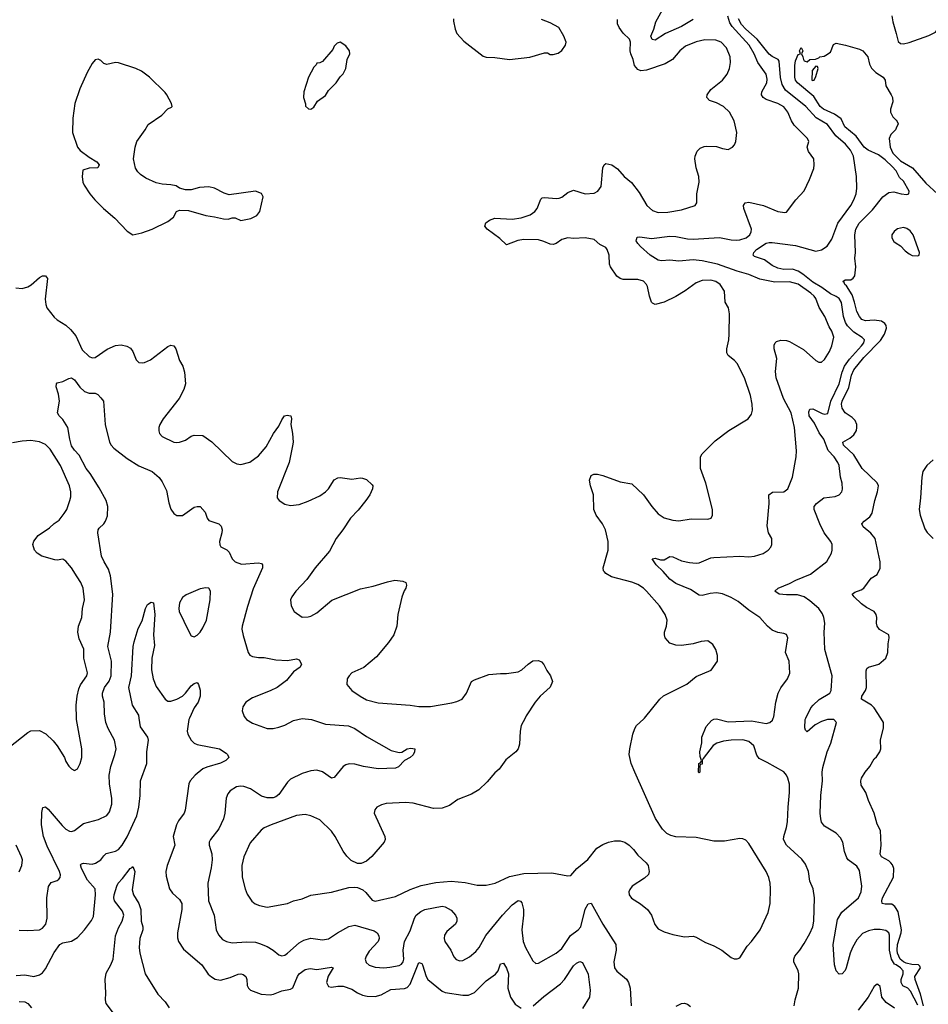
# Model space of a CAD drawing. Header units: inches. Extents: x 1771504 to 1971212, y 471788 to 643615.
# Tile 562 of 587: x 1903994 to 1910221, y 568040 to 574784. Entities that reach past the tile are written whole.
import ezdxf

# ---------------------------------------------------------------- set-up
doc = ezdxf.new("R2010")
doc.units = ezdxf.units.IN
doc.header["$MEASUREMENT"] = 0
for name, color, linetype in [('B9506', 7, 'Continuous'), ('B9507', 7, 'Continuous'), ('B9516', 7, 'Continuous'), ('B9517', 7, 'Continuous')]:
    doc.layers.add(name, color=color, linetype=linetype)

msp = doc.modelspace()

# ---------------------------------------------------------------- linework, layer by layer
at = {"layer": 'B9506', "color": 5}
for points, elevation in [([(1903920.1, 569799.9), (1904050, 569902.4), (1904070, 569912.2), (1904130, 569914.4), (1904173.4, 569893.4), (1904224.1, 569844.1), (1904250.8, 569810), (1904301, 569730), (1904310, 569702), (1904330, 569672), (1904350, 569652), (1904370, 569642), (1904390, 569654), (1904408.7, 569690), (1904419.3, 569730), (1904419.3, 569790), (1904383, 569990), (1904382.8, 570000)], 380), ([(1903970, 568238.2), (1904030, 568242), (1904090, 568230.3), (1904130, 568242), (1904150, 568256.4), (1904170, 568282.4), (1904230, 568395.3), (1904270, 568450.4), (1904290, 568460.4), (1904350, 568472.7), (1904390, 568497.6), (1904438, 568550), (1904485.3, 568614.7), (1904498.9, 568641.1), (1904513.6, 568790), (1904510.5, 568830), (1904458.8, 568890), (1904416.8, 568970), (1904410, 568994.8), (1904416.9, 569003.1), (1904430, 569007.2), (1904490, 569001.1), (1904513.7, 569006.3), (1904549.6, 569030), (1904570, 569057.6), (1904587.5, 569072.5), (1904650, 569089.1), (1904670, 569100.9), (1904695.6, 569130), (1904730, 569186.7), (1904797.5, 569330), (1904809.9, 569390), (1904818.9, 569470), (1904821.4, 569570), (1904864.6, 569690), (1904866, 569770), (1904877.6, 569850), (1904871.9, 569870), (1904821.7, 569941.6), (1904813.1, 570000)], 340), ([(1903990, 568548.8), (1904050, 568544.6), (1904130, 568550.3), (1904150, 568561.1), (1904172.5, 568590), (1904183.2, 568630), (1904179.8, 568770), (1904192.2, 568847.8), (1904210, 568874.9), (1904251.3, 568888.7), (1904262.4, 568897.6), (1904271.1, 568908.9), (1904272.4, 568927.6), (1904267.1, 568950), (1904182.6, 569122.6), (1904156.2, 569190), (1904143, 569270), (1904146.5, 569353.5), (1904152.3, 569387.7), (1904170, 569392.7), (1904190, 569377.6), (1904284.2, 569264.2), (1904310, 569239.5), (1904335.1, 569224.9), (1904350, 569223.1), (1904370, 569230.4), (1904430, 569277.7), (1904534.5, 569305.5), (1904590, 569334), (1904610, 569357.3), (1904624.8, 569410), (1904626, 569450), (1904609.9, 569549.9), (1904606.8, 569610), (1904618.3, 569670), (1904646.6, 569750), (1904654, 569790), (1904644, 569850), (1904600.3, 569930), (1904585, 569970), (1904580.3, 570000)], 360), ([(1905157.3, 570000), (1905152.6, 569990), (1905141.1, 569910), (1905147.2, 569890), (1905169, 569850), (1905190, 569829), (1905210, 569820.2), (1905362.8, 569790), (1905410, 569759.1), (1905419.1, 569750), (1905426.8, 569730), (1905407.3, 569710), (1905369, 569691), (1905275.8, 569664.2), (1905248.2, 569651.8), (1905196.9, 569610), (1905161.1, 569570), (1905152, 569550), (1905127, 569370), (1905121.3, 569350), (1905082.5, 569297.4), (1905069.5, 569270.5), (1905046.7, 569190), (1905056.1, 569130), (1905005, 568990), (1904996.4, 568950), (1904998.7, 568918.7), (1905020.3, 568830), (1905040.8, 568800.8), (1905090, 568758.4), (1905105.7, 568730), (1905106, 568690), (1905075.3, 568530), (1905076.1, 568496.1), (1905083.1, 568470), (1905117.6, 568417.6), (1905242.4, 568310), (1905285.6, 568245.6), (1905307.4, 568227.4), (1905333.5, 568213.5), (1905370, 568206), (1905437.1, 568222.8), (1905490, 568246), (1905510, 568248.7), (1905524.6, 568244.6), (1905543.8, 568230), (1905550.3, 568210), (1905552, 568170), (1905561.3, 568150), (1905576.4, 568136.4), (1905648.7, 568108.7), (1905710, 568106), (1905733.6, 568110), (1905790, 568132), (1905850, 568144.9), (1905866.5, 568153.5), (1905897.4, 568230), (1905909.9, 568250), (1905950, 568278.1), (1905985.6, 568285.6), (1906030, 568279.3), (1906130, 568295.3), (1906142.8, 568290), (1906107.3, 568232.7), (1906096.5, 568190), (1906110, 568162.4), (1906130, 568157.6), (1906174.9, 568165.1), (1906210, 568164.6), (1906270, 568144.9), (1906310, 568118), (1906343, 568103), (1906376.1, 568096.1), (1906430, 568094), (1906470, 568105.8), (1906538.1, 568141.9), (1906630, 568149.4), (1906650, 568155.9), (1906670, 568178.3), (1906730, 568326), (1906750, 568320.3), (1906755.4, 568310), (1906779.1, 568230), (1906790.1, 568210.1), (1906890, 568130.3), (1906910, 568122), (1907030, 568103.9), (1907070, 568103.6), (1907110, 568120.2), (1907190, 568200.7), (1907253.7, 568246.3), (1907272, 568270), (1907290, 568317.1), (1907310, 568321.6), (1907330, 568287), (1907343.8, 568250), (1907340.2, 568150), (1907357.3, 568090), (1907390, 568040.9), (1907430, 568014.7)], 340), ([(1905540.4, 570000), (1905548.4, 569990), (1905590, 569965.7), (1905690.2, 569930.2), (1905730, 569929.2), (1905770, 569937.2), (1905810, 569952.9), (1905870, 569985), (1905930, 569997.1), (1905994, 569990), (1906090, 569957.8), (1906247.2, 569947.2), (1906290, 569929.1), (1906370, 569874.9), (1906539.2, 569779.2), (1906594.5, 569765.5), (1906611.9, 569768.1), (1906650, 569790.3), (1906674, 569794), (1906702, 569790), (1906700.7, 569770), (1906690, 569749.3), (1906670, 569729.5), (1906630, 569709.4), (1906590, 569666), (1906570, 569657.4), (1906450, 569653.6), (1906350, 569669.8), (1906290, 569686), (1906252.8, 569687.2), (1906230, 569681.4), (1906210.2, 569669.8), (1906150, 569594), (1906130, 569589.5), (1906070, 569631.8), (1906030, 569643.7), (1905990, 569639.3), (1905930, 569620.7), (1905850, 569581.5), (1905830, 569561.1), (1905770, 569478), (1905750, 569461.6), (1905730, 569454.6), (1905690, 569455), (1905650, 569464.7), (1905576.2, 569516.2), (1905530, 569531.3), (1905506.2, 569533.8), (1905480.7, 569530), (1905437.1, 569502.9), (1905419.3, 569480.7), (1905408.4, 569451.6), (1905400.2, 569350), (1905390.2, 569310), (1905357.9, 569242.1), (1905302.6, 569170), (1905293.4, 569150), (1905291.8, 569130), (1905311.1, 569071.1), (1905312.3, 569030), (1905305.5, 568974.5), (1905282.8, 568870), (1905288.1, 568750), (1905325.6, 568650), (1905339.6, 568550), (1905355.2, 568515.2), (1905383.2, 568483.2), (1905410.2, 568470.2), (1905450, 568461.6), (1905548.2, 568468.2), (1905610, 568464.7), (1905637.6, 568457.6), (1905690, 568436), (1905731, 568411), (1905770, 568379.5), (1905790, 568372.2), (1905810, 568377.6), (1905830, 568390.4), (1905910, 568461.7), (1905940.2, 568479.8), (1905990, 568492.6), (1906070, 568482.4), (1906110, 568488), (1906171.1, 568530), (1906250, 568574.2), (1906290, 568581.3), (1906424.2, 568544.2), (1906442.6, 568530), (1906454.3, 568510), (1906456.9, 568490), (1906450.3, 568470), (1906390, 568403.1), (1906367.8, 568370), (1906362, 568350), (1906367.3, 568327.3), (1906390, 568307.2), (1906430, 568293.8), (1906490, 568290.2), (1906530, 568294.5), (1906593.8, 568306.2), (1906610, 568315.6), (1906621.4, 568330), (1906627.2, 568350), (1906622.4, 568410), (1906630.5, 568469.5), (1906670, 568543.8), (1906699.8, 568630), (1906712, 568650), (1906743.7, 568676.3), (1906770, 568689.3), (1906890, 568712), (1906910, 568708), (1906950, 568684.6), (1906980.9, 568650), (1906989, 568630), (1906988.9, 568610), (1906981.1, 568590), (1906921.8, 568538.2), (1906906.3, 568513.7), (1906902.6, 568490), (1906907, 568470), (1906947.8, 568410), (1906970, 568365.5), (1906986.1, 568346.1), (1907010, 568338.7), (1907030, 568341.1), (1907075.4, 568364.6), (1907119, 568401), (1907141.7, 568430), (1907188.3, 568511.7), (1907302.2, 568650), (1907370, 568721.7), (1907410.3, 568750.3), (1907426.4, 568746.4), (1907435.6, 568735.6), (1907445.5, 568690), (1907446.2, 568650), (1907435.5, 568550), (1907444.4, 568470), (1907460.3, 568430), (1907510, 568337.3), (1907530, 568320.5), (1907550, 568321.6), (1907670, 568391.4), (1907710, 568421.5), (1907769.5, 568510.6), (1907820.4, 568550), (1907838.4, 568570), (1907870, 568692.7), (1907890, 568727.7), (1907910, 568734), (1907989.5, 568589.5), (1908078.9, 568450), (1908080.7, 568410), (1908065, 568330), (1908069.2, 568290), (1908086.8, 568266.8), (1908151.4, 568211.4), (1908166, 568190), (1908177, 568150), (1908185.5, 568030)], 360), ([(1907457, 570000), (1907431.6, 569950), (1907423.6, 569910), (1907418.6, 569821.5), (1907410.3, 569789.8), (1907393, 569770), (1907325.9, 569714.1), (1907279.5, 569650), (1907250, 569625.4), (1907197.1, 569562.9), (1907141.1, 569510), (1907090, 569479.2), (1906996.7, 569443.3), (1906938.4, 569401.6), (1906890, 569383.5), (1906830, 569381.2), (1906690, 569416.8), (1906638, 569422), (1906505.3, 569414.7), (1906472.7, 569407.3), (1906441, 569390), (1906427.7, 569372.3), (1906424, 569350), (1906497.3, 569190), (1906498.8, 569170), (1906490.8, 569150), (1906407.1, 569052.9), (1906370, 569019.6), (1906335.1, 569004.9), (1906310, 569004.2), (1906266.1, 569026.1), (1906235.5, 569055.6), (1906211, 569090), (1906155.3, 569190), (1906130, 569225.4), (1906050, 569302.6), (1905990, 569331.1), (1905950, 569339.1), (1905890, 569333.5), (1905717.3, 569270), (1905670, 569247.8), (1905648.1, 569231.9), (1905573.7, 569146.3), (1905530.3, 569050), (1905515.6, 568990), (1905517.4, 568910), (1905539.5, 568830), (1905553.5, 568793.5), (1905585.8, 568745.8), (1905608.7, 568728.7), (1905636.7, 568716.7), (1905690, 568705.7), (1905830, 568731.7), (1905870, 568748.9), (1905930, 568761.7), (1905990, 568787.2), (1906130, 568808.9), (1906250, 568841.3), (1906290, 568843.1), (1906310, 568840.4), (1906344.4, 568824.4), (1906365.8, 568805.8), (1906410, 568752.4), (1906430, 568745.7), (1906570, 568778.7), (1906670, 568826.7), (1906745, 568855), (1906844.8, 568875.2), (1906950, 568882.5), (1907045.7, 568874.3), (1907130, 568855.2), (1907190, 568855.2), (1907252.3, 568870), (1907350, 568914.5), (1907450, 568935.5), (1907641.6, 568941.6), (1907750, 568919.3), (1907770, 568922), (1907811.6, 568970), (1907888.3, 569031.7), (1907950, 569110.2), (1907990, 569134.2), (1908030, 569151.4), (1908070, 569159), (1908110, 569159), (1908142, 569150), (1908171, 569131), (1908200.9, 569100.9), (1908230, 569061.7), (1908287.2, 569010), (1908300.3, 568990), (1908308.9, 568950), (1908302.6, 568930), (1908276.4, 568903.6), (1908191.7, 568848.3), (1908174.3, 568825.7), (1908168.8, 568810), (1908170.3, 568790), (1908187.1, 568767.1), (1908249.4, 568729.4), (1908295.3, 568690), (1908323.7, 568650), (1908347.6, 568587.6), (1908370, 568556.3), (1908410, 568537.1), (1908470, 568518), (1908550, 568502.8), (1908610, 568506.8), (1908630, 568500.7), (1908690, 568464.9), (1908750, 568440.5), (1908806, 568410), (1908870, 568361), (1908890, 568351), (1908910, 568351.3), (1908930, 568358), (1908980.5, 568439.5), (1909010, 568471), (1909069.4, 568550), (1909124.2, 568670), (1909136.9, 568730), (1909138.9, 568830), (1909136.9, 568870), (1909128.6, 568908.6), (1909109.7, 568950), (1908990, 569142), (1908970, 569164.5), (1908950, 569174), (1908930, 569175.6), (1908823, 569157), (1908750, 569157.6), (1908630, 569181.8), (1908490, 569187.3), (1908455.9, 569195.9), (1908429.6, 569210), (1908400, 569240), (1908351.8, 569311.8), (1908209.4, 569630.6), (1908185.6, 569690), (1908171.6, 569750), (1908174.3, 569790), (1908195, 569890), (1908208.7, 569930), (1908222, 569950), (1908270, 569992.2), (1908276.3, 570000)], 380), ([(1909302.5, 568030), (1909309.2, 568070), (1909332.2, 568150), (1909333.7, 568250), (1909329.7, 568270), (1909299.7, 568330), (1909298.9, 568350), (1909306.3, 568370), (1909339.6, 568410), (1909370, 568457.3), (1909410, 568525.5), (1909429.8, 568570), (1909435.5, 568610), (1909440.4, 568770), (1909431.1, 568830), (1909410, 568884), (1909399.1, 568950), (1909378.9, 568998.9), (1909354.6, 569034.6), (1909248.2, 569130), (1909228.4, 569170), (1909229.7, 569190), (1909249.7, 569250), (1909256, 569290), (1909259.8, 569390), (1909269.8, 569490.2), (1909268.5, 569548.5), (1909258, 569590), (1909249.6, 569610), (1909230, 569631.3), (1909117.4, 569697.4), (1909062.7, 569722.7), (1909045.6, 569745.6), (1909025.6, 569810), (1908990, 569839.7), (1908950, 569852.4), (1908870, 569849.7), (1908818, 569842), (1908772.3, 569827.7), (1908746.4, 569813.6), (1908676.9, 569723.1), (1908671, 569709), (1908670, 569686), (1908658, 569682), (1908654, 569670), (1908654, 569630), (1908650, 569626), (1908646, 569630), (1908648, 569690), (1908662, 569698), (1908666, 569710), (1908656.4, 569736.4), (1908654, 569770), (1908669.3, 569830), (1908669.5, 569870.5), (1908698, 569942), (1908735.3, 569984.7), (1908750, 569992.7), (1908770, 569995.8), (1908850, 569974.9), (1909010, 569981.8), (1909110, 569963.9), (1909134.5, 569970), (1909153.5, 569986.5), (1909158.7, 570000)], 360), ([(1910000, 568309.5), (1909990, 568316), (1909968.8, 568348.8), (1909955.7, 568410), (1909954.8, 568514.8), (1909949.7, 568530), (1909930, 568545.3), (1909890, 568553.5), (1909850, 568551.5), (1909810, 568543.7), (1909770, 568524.4), (1909730, 568481.5), (1909701.2, 568430), (1909684.8, 568390), (1909658.8, 568290), (1909650, 568271.6), (1909630, 568249.6), (1909610, 568247), (1909589.8, 568269.8), (1909579.1, 568310), (1909569.2, 568450), (1909599.2, 568620.8), (1909629.3, 568670.7), (1909741.5, 568770), (1909761.8, 568810), (1909765, 568850), (1909750, 568957), (1909730, 568986), (1909671.8, 569030), (1909663.3, 569043.3), (1909646.8, 569086.8), (1909634.5, 569150), (1909619.6, 569179.6), (1909590, 569212.8), (1909510, 569259.7), (1909490, 569287), (1909483.8, 569310), (1909480.8, 569350), (1909484.8, 569470), (1909496.8, 569570), (1909493.7, 569630), (1909497, 569663), (1909528.5, 569770), (1909552.2, 569827.8), (1909590.8, 569970.8), (1909572.7, 569990), (1909529.7, 569989.8), (1909490, 569976.1), (1909446, 569954), (1909390, 569906.6), (1909378.6, 569918.6), (1909374.1, 569934.1), (1909377.3, 569990), (1909382.1, 570000)], 340), ([(1910000, 568696.8), (1909991.2, 568711.2), (1909970, 568725.3), (1909925.3, 568725.3), (1909905.6, 568730), (1909903.5, 568750), (1909907.9, 568770), (1909982, 568910), (1909984.4, 568970), (1909975.7, 568995.7), (1909965.1, 569010), (1909950, 569023.6), (1909900.9, 569050), (1909890, 569069), (1909898.2, 569130), (1909892.8, 569230), (1909870, 569274), (1909849.7, 569349.7), (1909810, 569435.3), (1909792.3, 569490), (1909761.7, 569541.7), (1909757.6, 569570), (1909763.6, 569590), (1909787.3, 569630), (1909820.9, 569670), (1909850, 569721), (1909865.1, 569734.9), (1909889.6, 569770.4), (1909895.1, 569790), (1909894, 569850), (1909913.2, 569933.2), (1909914.3, 569970), (1909894.9, 570000)], 320), ([(1903990, 568946.8), (1904009.5, 568990), (1904012.6, 569030), (1904007.3, 569050), (1903969.5, 569130)], 380), ([(1904643.7, 567970), (1904586, 568046), (1904581.7, 568070), (1904584.2, 568115.8), (1904578.8, 568210), (1904586.7, 568253.3), (1904619.5, 568310), (1904634, 568350), (1904651, 568510), (1904670, 568564), (1904696.1, 568610), (1904706.6, 568650), (1904698.6, 568678.6), (1904644.2, 568750), (1904638.9, 568770), (1904641.4, 568790), (1904659.2, 568850), (1904669.8, 568870), (1904699.3, 568900.7), (1904750, 568970.6), (1904763.7, 568976.3), (1904770, 568984.7), (1904783.8, 568950), (1904764.2, 568824.2), (1904772.8, 568790), (1904810.2, 568730), (1904824, 568690), (1904825.8, 568610), (1904837.8, 568570), (1904838.3, 568550), (1904817.5, 568490), (1904812.2, 568430), (1904817, 568390), (1904852.7, 568250), (1904940.9, 568110), (1904990, 568057.1), (1905017.1, 568017.1)], 320), ([(1907512.9, 568030), (1907585.7, 568094.3), (1907699.9, 568180.1), (1907727.8, 568210), (1907790, 568302.6), (1907810, 568321.1), (1907833.7, 568333.7), (1907850, 568327.3), (1907890, 568246.8), (1907903.8, 568136.2), (1907898.3, 568090), (1907850.5, 568010.5)], 340), ([(1909990, 568012.9), (1909932.1, 568052.1), (1909902, 568090), (1909890, 568162), (1909875.5, 568175.5), (1909870, 568179), (1909850, 568161.2), (1909808.7, 568090), (1909739.1, 568000.9)], 360), ([(1903990, 568060.5), (1904030, 568057.8), (1904050, 568044.9), (1904075.8, 568015.8)], 320), ([(1908492.3, 568027.7), (1908530, 568044.9), (1908550, 568047), (1908570, 568041.3), (1908590, 568026)], 360)]:
    msp.add_lwpolyline(points, dxfattribs=dict(at, elevation=elevation))
at = {"layer": 'B9507', "color": 5}
for points, elevation in [([(1909158.7, 570000), (1909162.6, 570010), (1909175.1, 570110), (1909191, 570170), (1909210, 570208.2), (1909255.6, 570270), (1909271.1, 570308.9), (1909267.8, 570390), (1909243, 570450), (1909258.7, 570550), (1909250, 570571.8), (1909230, 570579.7), (1909190, 570585.7), (1909150, 570603.1), (1909118.5, 570630), (1909066.9, 570690), (1908990, 570740.3), (1908918.2, 570798.2), (1908870, 570826.6), (1908810, 570851.2), (1908770, 570857.2), (1908725.9, 570854.1), (1908670, 570840.4), (1908650, 570842.6), (1908590, 570880.4), (1908490, 570921.7), (1908450, 570951.6), (1908404.8, 571004.8), (1908356, 571050), (1908329.3, 571090.7), (1908350, 571096), (1908384.9, 571084.9), (1908410, 571084.9), (1908450, 571106.4), (1908470, 571104.9), (1908530, 571077.6), (1908585, 571064.9), (1908630, 571062.2), (1908650, 571064.7), (1908730, 571096.9), (1908750, 571099.7), (1908929, 571109), (1908990, 571104.6), (1909030, 571108.9), (1909090, 571127.2), (1909122.9, 571150), (1909140.7, 571170), (1909149.5, 571190), (1909149.5, 571229.5), (1909125.6, 571270), (1909116.1, 571316.1), (1909129.7, 571469.7), (1909127.6, 571530), (1909152.7, 571547.3), (1909229.7, 571550.3), (1909258, 571570), (1909289.4, 571650), (1909314.7, 571790), (1909316.9, 571830), (1909304.7, 571990), (1909280.2, 572090), (1909227.6, 572190), (1909178.8, 572330), (1909174.5, 572374.5), (1909183, 572463), (1909164, 572530), (1909165.3, 572554.7), (1909172, 572570), (1909181.5, 572578.5), (1909210, 572588.8), (1909250, 572586.9), (1909270, 572580.7), (1909364.6, 572524.6), (1909450, 572450.5), (1909470, 572439.1), (1909490, 572438.8), (1909510, 572456), (1909544.5, 572510), (1909559.6, 572550), (1909572.3, 572610), (1909560.7, 572650), (1909540.8, 572680.8), (1909510.8, 572750.8), (1909473, 572813), (1909450, 572874.5), (1909439.4, 572890), (1909416.2, 572910), (1909330, 572971.6), (1909270, 572988.4), (1909170, 572985.4), (1909065.7, 573005.7), (1908990, 573039.3), (1908910, 573061.5), (1908776, 573110), (1908670, 573132.2), (1908610, 573137.8), (1908510.6, 573130.6), (1908450, 573136.8), (1908391.3, 573131.3), (1908370, 573136.3), (1908315.6, 573170), (1908249.4, 573230), (1908229.3, 573250), (1908219.3, 573270), (1908220.9, 573279.1), (1908226.6, 573293.4), (1908243.6, 573296.4), (1908324, 573284), (1908450, 573300.1), (1908490, 573299.2), (1908570, 573283), (1908610, 573280.1), (1908790, 573292.1), (1908870, 573275.5), (1908905.9, 573274.1), (1908930, 573276.1), (1908972.4, 573290), (1908998.2, 573310), (1909007.9, 573330), (1909008.1, 573350), (1908956.4, 573490), (1908955.1, 573510), (1908966, 573530), (1908990, 573534), (1909091.2, 573511.2), (1909190, 573470.7), (1909238, 573462), (1909250, 573464.7), (1909312.7, 573550), (1909370, 573610.8), (1909407, 573690), (1909435.3, 573764.7), (1909439.5, 573790), (1909436.9, 573830), (1909400.6, 573880.6), (1909389.6, 573910), (1909402, 573950), (1909393.6, 573970), (1909301.5, 574061.5), (1909283.1, 574090), (1909259.2, 574150), (1909230, 574187.1), (1909189.2, 574209.2), (1909110, 574237.1), (1909089.8, 574250), (1909078.8, 574270), (1909079.8, 574290), (1909113.7, 574350), (1909116.9, 574376.9), (1909109.8, 574410), (1909052.3, 574490), (1909027.9, 574550), (1908992.9, 574610), (1908875.8, 574735.8), (1908861.1, 574761), (1908847.4, 574807.4)], 360), ([(1908610, 574785.7), (1908530, 574737.4), (1908419, 574690), (1908350, 574643.9), (1908327.9, 574647.9), (1908318.4, 574670), (1908340.3, 574719.7), (1908354.6, 574770), (1908398.4, 574850)], 360), ([(1909970.3, 574810), (1909977.8, 574770), (1910000, 574689.2)], 340), ([(1906966, 574790), (1906966.4, 574773.6), (1906978, 574718), (1906990.8, 574690), (1907036.7, 574636.7), (1907170, 574534), (1907190, 574528), (1907250, 574524.9), (1907350, 574510.6), (1907490, 574526.8), (1907590, 574556), (1907610, 574556), (1907630, 574546), (1907650, 574544.7), (1907684.7, 574555.3), (1907710, 574572), (1907734, 574610), (1907739, 574630), (1907724, 574670), (1907688.7, 574730), (1907630, 574762.7), (1907570, 574785.2)], 420), ([(1908276.3, 570000), (1908381.1, 570130), (1908406.6, 570153.4), (1908567, 570233), (1908630, 570285.5), (1908731.6, 570328.4), (1908776, 570390), (1908776, 570430), (1908765.2, 570470), (1908745.2, 570505.2), (1908709, 570529), (1908665.2, 570525.2), (1908610, 570509.6), (1908530, 570498), (1908490, 570500.5), (1908450, 570514), (1908417, 570550), (1908411.8, 570570), (1908411.8, 570590), (1908426, 570630), (1908431.1, 570670), (1908417.6, 570710), (1908379.7, 570770), (1908289.1, 570869.1), (1908269.8, 570889.8), (1908230, 570916.4), (1908190, 570932.4), (1908050, 570967.8), (1908011.1, 570990), (1908001.1, 571001.1), (1907994.7, 571010), (1907992.1, 571030), (1908026, 571150), (1908026.2, 571210), (1908007.8, 571290), (1907988.7, 571330), (1907944.7, 571390), (1907928.6, 571428.6), (1907925.8, 571530), (1907906, 571590), (1907899.7, 571630), (1907910, 571662.8), (1907929.6, 571670.4), (1907954, 571670), (1907990, 571662.6), (1908110, 571617.7), (1908190, 571604.4), (1908270, 571530.5), (1908327.2, 571450), (1908370, 571400.4), (1908410, 571372.2), (1908470, 571355.3), (1908510, 571350.3), (1908595.2, 571364.8), (1908710, 571362), (1908733.2, 571370), (1908742.7, 571390), (1908740.9, 571430), (1908696.2, 571610), (1908660.7, 571710), (1908660.7, 571790), (1908670, 571810.7), (1908760.1, 571899.9), (1908853.2, 571970), (1908986.6, 572050), (1909010, 572082.8), (1909016.3, 572110), (1909014.3, 572150), (1909002, 572210), (1908960.7, 572330), (1908911.8, 572430), (1908893.6, 572450), (1908850, 572482.9), (1908841, 572501), (1908839.7, 572530), (1908852.8, 572590), (1908856.3, 572630), (1908858.4, 572770), (1908852.3, 572810), (1908828, 572850), (1908824.9, 572924.9), (1908794, 572970), (1908763.7, 572990), (1908730, 572999.2), (1908670, 572997.7), (1908630, 572982), (1908554.2, 572925.8), (1908490, 572888.6), (1908410.5, 572850), (1908350, 572833.5), (1908330, 572842), (1908324.8, 572850), (1908310.7, 572890), (1908295.7, 572955.7), (1908289.8, 572970), (1908270, 572992.9), (1908230, 573005.3), (1908130, 573004.8), (1908110, 573011.9), (1908087.3, 573027.3), (1908043.5, 573090), (1908036.5, 573110), (1908033.8, 573170), (1908020.4, 573210), (1908010, 573223), (1907970, 573243.5), (1907930, 573277.2), (1907870, 573289.8), (1907790, 573284.8), (1907750, 573289.8), (1907710, 573277.3), (1907670, 573251.2), (1907650, 573244.7), (1907630, 573245.4), (1907585.4, 573265.4), (1907550, 573274.8), (1907450, 573278.7), (1907408.2, 573271.8), (1907330, 573240.9), (1907284.6, 573284.6), (1907197.2, 573350), (1907181.2, 573370), (1907187.7, 573392.3), (1907212.7, 573410), (1907250, 573423.6), (1907370, 573418), (1907430, 573426.7), (1907492.2, 573447.8), (1907524.7, 573470), (1907541.1, 573490), (1907564.9, 573555.1), (1907575.6, 573564.4), (1907593.3, 573566.7), (1907670, 573558.9), (1907690, 573561.7), (1907710, 573568.9), (1907750, 573601.1), (1907790, 573615.8), (1907870, 573590.3), (1907930, 573594.6), (1907955.1, 573610), (1907978, 573642), (1907991.3, 573770), (1907998.4, 573790), (1908010, 573799.5), (1908053, 573790), (1908090, 573761.3), (1908135.8, 573710), (1908187.8, 573667.8), (1908240.4, 573600.4), (1908292.4, 573510), (1908330, 573475.8), (1908370, 573463.1), (1908434.9, 573465.1), (1908530, 573482.4), (1908622, 573510), (1908634.5, 573530), (1908634, 573590), (1908649.6, 573670), (1908647.8, 573710), (1908629.7, 573769.7), (1908621.3, 573830), (1908622, 573850), (1908636.2, 573883.8), (1908656.4, 573903.6), (1908684.7, 573915.2), (1908702.8, 573917.2), (1908770, 573914.3), (1908810, 573900.3), (1908850, 573894.9), (1908879.3, 573910), (1908892.7, 573927.3), (1908900.7, 573950), (1908907.8, 574010), (1908889.6, 574090), (1908858.3, 574150), (1908816.2, 574190), (1908770, 574213.5), (1908721.2, 574230), (1908702.9, 574250), (1908704.7, 574270), (1908730, 574306.4), (1908809.5, 574370), (1908842.9, 574410), (1908858.7, 574450), (1908865.1, 574490), (1908863.1, 574530), (1908838.9, 574590), (1908802, 574630), (1908763.9, 574643.9), (1908690, 574644.5), (1908630, 574632.5), (1908557.4, 574602.6), (1908517.4, 574570), (1908468.7, 574510), (1908418.5, 574481.5), (1908290, 574437.7), (1908250, 574434.3), (1908230, 574441.5), (1908207.2, 574470), (1908197.8, 574510), (1908181.4, 574550), (1908177.7, 574570), (1908180.6, 574630), (1908173.8, 574650), (1908130, 574692), (1908102.4, 574730), (1908090, 574755.1), (1908090, 574784.9)], 380), ([(1909382.1, 570000), (1909416, 570070), (1909431.6, 570090), (1909473.1, 570126.9), (1909545.4, 570170), (1909555, 570190), (1909561.6, 570290), (1909510.7, 570470), (1909507.6, 570590), (1909510.8, 570650), (1909505.8, 570690), (1909495.3, 570715.3), (1909469.8, 570750), (1909410, 570803.1), (1909370, 570829.8), (1909324.6, 570844.6), (1909250, 570843.9), (1909199, 570850), (1909169.3, 570870), (1909192, 570890), (1909270, 570922.4), (1909313.9, 570946.1), (1909414.6, 570985.4), (1909526.4, 571073.6), (1909558, 571130), (1909563, 571150), (1909562.4, 571190), (1909553.3, 571210), (1909508, 571270), (1909476.4, 571330), (1909439.1, 571430), (1909438.9, 571450), (1909453.6, 571470), (1909506, 571510), (1909582.2, 571517.7), (1909611, 571529), (1909627.6, 571550), (1909632.5, 571567.5), (1909631.4, 571608.6), (1909619.7, 571650), (1909608.9, 571730), (1909601.5, 571750), (1909576.8, 571790), (1909534.1, 571834.1), (1909504.1, 571910), (1909473.2, 571953.1), (1909440.4, 572020.4), (1909405.4, 572070), (1909401.7, 572098.3), (1909410, 572117), (1909430, 572117.7), (1909494, 572086), (1909510, 572081.5), (1909532.8, 572087.2), (1909553.5, 572170), (1909609.2, 572289.2), (1909630.6, 572370), (1909647.6, 572410), (1909681.2, 572458.8), (1909763.7, 572550), (1909778.6, 572570), (1909784.2, 572590), (1909767.2, 572607.2), (1909710, 572642.6), (1909668, 572688), (1909653.8, 572710), (1909639.8, 572750), (1909626, 572846), (1909610, 572874), (1909590, 572888.3), (1909550, 572905.5), (1909490.4, 572950.4), (1909430, 572986.4), (1909361.7, 573041.7), (1909330, 573060.3), (1909290, 573074.6), (1909230, 573073.2), (1909190, 573081), (1909150, 573099.2), (1909098.4, 573138.4), (1909030, 573162), (1909019.6, 573170), (1909024.7, 573190), (1909044.2, 573210), (1909110, 573252.2), (1909130, 573257.5), (1909150, 573258.3), (1909310, 573236.2), (1909450, 573198.9), (1909490, 573206.6), (1909527.2, 573232.8), (1909558.9, 573281.1), (1909600.5, 573390), (1909689.2, 573510), (1909711.5, 573550), (1909726.4, 573590), (1909732.1, 573630), (1909729.7, 573710), (1909707.3, 573850), (1909688.3, 573890), (1909652.7, 573930), (1909587.9, 573987.9), (1909530, 574065.4), (1909451.9, 574111.9), (1909382, 574190), (1909241.2, 574301.2), (1909220.4, 574340.4), (1909207.9, 574387.9), (1909198.9, 574498.9), (1909190.8, 574510.8), (1909150, 574530.4), (1909130, 574546.7), (1909048.7, 574650), (1908970, 574718.1), (1908939.7, 574750), (1908919.8, 574790)], 340), ([(1910000, 573747.4), (1909998.6, 573750), (1909976.2, 573776.2), (1909924.1, 573824), (1909878.5, 573858.5), (1909808.6, 573890), (1909780.7, 573910), (1909726, 573986), (1909649.1, 574050), (1909623.7, 574103.7), (1909577.2, 574137.2), (1909503.1, 574170), (1909478.7, 574190), (1909437.3, 574257.3), (1909323.5, 574350), (1909309.8, 574370), (1909306, 574390), (1909305.3, 574470), (1909310, 574501), (1909330, 574544.7), (1909346, 574550), (1909338, 574570), (1909350, 574594), (1909362, 574570), (1909352, 574550), (1909362, 574530), (1909364.7, 574510), (1909370, 574502), (1909390, 574494), (1909408.4, 574511.6), (1909447.3, 574512.7), (1909470, 574522), (1909478, 574530), (1909506.3, 574533.7), (1909519.5, 574540.5), (1909550, 574562), (1909570, 574614), (1909590, 574622), (1909654, 574610), (1909750, 574581), (1909771.3, 574570), (1909806, 574530), (1909818, 574478), (1909832.2, 574452.2), (1909861.7, 574421.7), (1909911, 574390), (1909924.7, 574370), (1909930.7, 574330), (1909967.3, 574270), (1909974.8, 574250), (1909978, 574222), (1909962.8, 574170), (1909962.8, 574150), (1909978, 574118), (1910000, 574094.6)], 320), ([(1910000, 574041), (1909994.9, 574030), (1909963, 573997), (1909953.4, 573970), (1909959.4, 573910), (1909977.4, 573870), (1910000, 573847.1)], 320), ([(1909894.9, 570000), (1909849.7, 570070), (1909831.1, 570090), (1909762, 570130), (1909766, 570150), (1909791.3, 570190), (1909796.3, 570210), (1909795.8, 570324.2), (1909800.4, 570339.6), (1909811.2, 570348.8), (1909881.2, 570370), (1909929.7, 570410.3), (1909943, 570450), (1909945.6, 570510), (1909953.3, 570550), (1909949.2, 570570), (1909887.5, 570607.5), (1909869.8, 570629.8), (1909865.1, 570650), (1909868.2, 570690), (1909863.5, 570710), (1909850, 570729.6), (1909797.7, 570757.7), (1909762.7, 570782.7), (1909712.2, 570830), (1909699.6, 570850), (1909716.3, 570863.7), (1909761.1, 570878.9), (1909779.1, 570890), (1909830, 570959.3), (1909870, 570984.9), (1909890, 571027.7), (1909889.8, 571070), (1909857.1, 571230), (1909827.8, 571267.8), (1909773.3, 571310), (1909766, 571330), (1909781.3, 571350), (1909820.6, 571379.4), (1909835.6, 571404.4), (1909854, 571490), (1909873.7, 571550), (1909878.4, 571590), (1909870, 571611.4), (1909768.7, 571710), (1909710, 571802.4), (1909640.4, 571870), (1909634, 571890), (1909682.6, 571917.4), (1909710, 571940.5), (1909728.5, 571970), (1909732, 571990), (1909730.3, 572010.3), (1909719.5, 572039.5), (1909699.9, 572059.9), (1909650, 572091.2), (1909630, 572122.3), (1909626.4, 572150), (1909630, 572170.2), (1909675.8, 572264.2), (1909695.5, 572350), (1909710, 572385), (1909778.4, 572470), (1909893.6, 572586.4), (1909920.4, 572630), (1909933.8, 572670), (1909931.5, 572690), (1909923.6, 572703.6), (1909899.6, 572719.6), (1909850, 572726.6), (1909790, 572721.1), (1909764.2, 572730), (1909748.2, 572750), (1909730, 572786), (1909715.5, 572850), (1909698.9, 572898.9), (1909660.5, 572960.5), (1909649.5, 572970), (1909644.1, 572984.1), (1909635.3, 572990), (1909650, 573001), (1909690, 573002.8), (1909706.3, 573013.7), (1909717.2, 573030), (1909724, 573090), (1909717.2, 573150), (1909721.2, 573190), (1909717.2, 573310), (1909724.5, 573350), (1909747.3, 573390), (1909838.8, 573481.2), (1909910, 573570.7), (1909950, 573601), (1909985.4, 573605.4), (1910000, 573600.8)], 320), ([(1910000, 573343.7), (1909986.5, 573333.5), (1909971.6, 573310), (1909970.3, 573290), (1909984.1, 573264.1), (1910000, 573253.6)], 320), ([(1903968, 572948), (1904010, 572942.7), (1904050, 572954.3), (1904072.2, 572967.8), (1904130, 573017), (1904150, 573028.2), (1904171, 573030), (1904184.9, 573010), (1904169.2, 572869.2), (1904172.1, 572832.1), (1904180.3, 572810), (1904230, 572746.3), (1904250, 572729.1), (1904310, 572692.4), (1904342.6, 572662.6), (1904377.8, 572617.8), (1904422.3, 572522.3), (1904470, 572477), (1904490, 572468.7), (1904510, 572470.4), (1904592.2, 572527.8), (1904650, 572551.8), (1904690, 572557.1), (1904727.9, 572547.9), (1904753.4, 572533.4), (1904770.2, 572510), (1904793, 572453), (1904810, 572435.5), (1904832.4, 572432.4), (1904850, 572434.9), (1904890, 572453.1), (1905010, 572545.5), (1905030, 572555.5), (1905050, 572550.7), (1905063, 572530), (1905088.2, 572450), (1905112.2, 572410), (1905123.1, 572370), (1905130.4, 572290), (1905119.5, 572250), (1905086.7, 572190), (1904977.4, 572050), (1904953.4, 572010), (1904947.2, 571990), (1904947.4, 571967.4), (1904952.7, 571950), (1904970, 571928.2), (1905050, 571890.4), (1905070, 571888.5), (1905090, 571890.4), (1905130, 571904.6), (1905170, 571930.6), (1905190, 571938), (1905250, 571936.4), (1905310, 571892), (1905450, 571758), (1905480.9, 571740.9), (1905510, 571737.1), (1905570, 571752.2), (1905630, 571797.6), (1905682, 571858), (1905732.6, 571950), (1905770, 571999.3), (1905790, 572042), (1905809.3, 572070), (1905825.9, 572074.1), (1905848.8, 572071.2), (1905851.7, 572070), (1905856.5, 572050), (1905853.2, 572010), (1905864.2, 571950), (1905867.2, 571890), (1905864.2, 571864.2), (1905841.5, 571750), (1905760.5, 571550), (1905758.8, 571510), (1905771, 571490), (1905810, 571464.9), (1905850, 571456.3), (1905910, 571463.8), (1905970, 571485.3), (1906050, 571522.3), (1906089.6, 571550), (1906110, 571570.4), (1906148.2, 571631.8), (1906174.2, 571645.8), (1906190, 571647.9), (1906270, 571636), (1906330, 571645.5), (1906343.4, 571643.4), (1906370, 571633.4), (1906410, 571598), (1906414.8, 571590), (1906410.7, 571570), (1906392.7, 571530), (1906366.7, 571490), (1906314.6, 571425.4), (1906260.3, 571370), (1906208.4, 571290), (1906162.4, 571230), (1906117.2, 571142.8), (1906019.1, 571030), (1905962, 570950), (1905885.5, 570870), (1905858, 570830), (1905850.6, 570810), (1905854, 570770), (1905876, 570730), (1905930, 570691), (1905970, 570693), (1905990, 570698.4), (1906030, 570722.4), (1906132.1, 570807.9), (1906330, 570886), (1906416.6, 570903.4), (1906514.4, 570934.4), (1906564.9, 570944.9), (1906618.8, 570938.8), (1906641, 570930), (1906644, 570910), (1906640.7, 570890), (1906628.4, 570871.6), (1906612.1, 570827.9), (1906585.7, 570710), (1906578, 570630), (1906557.6, 570570), (1906522.4, 570517.6), (1906439.5, 570420.5), (1906352.4, 570347.6), (1906270.8, 570310), (1906250.7, 570290), (1906237.3, 570270), (1906234.8, 570230), (1906270.8, 570190), (1906327.3, 570150), (1906370, 570126.4), (1906450, 570103.8), (1906670, 570088.7), (1906730, 570079.6), (1906810, 570079.1), (1906956.1, 570103.9), (1906990, 570113.1), (1907026.6, 570130), (1907056.2, 570170), (1907089.4, 570250), (1907110, 570263), (1907210, 570298.5), (1907290, 570306.3), (1907330, 570304.9), (1907410, 570318.3), (1907436.2, 570330), (1907477.6, 570370), (1907510, 570391.6), (1907550, 570394.6), (1907570, 570386), (1907586.6, 570366.6), (1907605.8, 570325.8), (1907631.8, 570290), (1907644.2, 570250), (1907630, 570212.3), (1907561.6, 570150), (1907526.7, 570110), (1907464.7, 570015.3), (1907457, 570000)], 380), ([(1904580.3, 570000), (1904575.5, 570030), (1904572.2, 570110), (1904562, 570150), (1904561.7, 570170), (1904574.8, 570210), (1904607.4, 570252.6), (1904620.4, 570290), (1904622.6, 570390), (1904598.8, 570490), (1904616.2, 570590), (1904631.7, 570850), (1904615.2, 570975.2), (1904601.5, 571021.5), (1904571.7, 571070), (1904554.8, 571110), (1904529.6, 571270), (1904532, 571290), (1904538.7, 571301.3), (1904569.7, 571330.3), (1904582, 571350), (1904595.3, 571384.7), (1904599, 571450), (1904586.8, 571490), (1904537.7, 571577.7), (1904476.3, 571676.3), (1904449.8, 571710), (1904400.6, 571800.6), (1904370, 571834.5), (1904350, 571864.7), (1904337.3, 571910), (1904323.5, 571990), (1904290, 572046), (1904265.2, 572070), (1904252.7, 572090), (1904266.6, 572170), (1904259.4, 572219.4), (1904243.7, 572270), (1904245.2, 572290), (1904250, 572296), (1904290, 572306), (1904330, 572326), (1904350, 572330.4), (1904370, 572316.3), (1904406.5, 572266.5), (1904438, 572238), (1904470, 572224.9), (1904510, 572225.5), (1904530, 572216.3), (1904550, 572194.8), (1904567.3, 572170), (1904578.7, 572010), (1904610.2, 571890.2), (1904621.1, 571870), (1904638.4, 571850), (1904730, 571777.4), (1904810, 571728.7), (1904902.8, 571690), (1904950, 571648.2), (1904970, 571619.3), (1904999.3, 571559.3), (1905015.5, 571475.5), (1905030, 571431), (1905050, 571400.5), (1905070, 571388.5), (1905110, 571388), (1905190, 571444), (1905210, 571450.6), (1905230, 571450.6), (1905264.9, 571410), (1905279.1, 571370), (1905290, 571354.8), (1905358, 571330), (1905374.9, 571314.9), (1905380.5, 571290), (1905379.3, 571270), (1905363.8, 571210), (1905366, 571186), (1905373.4, 571173.4), (1905412.5, 571152.5), (1905430, 571136), (1905450.7, 571090.7), (1905470, 571071.3), (1905514, 571054), (1905630, 571063), (1905650, 571058.8), (1905658.8, 571050), (1905657.1, 571030), (1905594.2, 570885.8), (1905554.8, 570765.2), (1905518.9, 570630), (1905517.1, 570610), (1905525.6, 570565.6), (1905559.5, 570450), (1905571.6, 570431.6), (1905590, 570422.3), (1905630, 570415.2), (1905670, 570414.9), (1905750, 570399.1), (1905830, 570393.8), (1905890, 570406.3), (1905910, 570400.3), (1905924.6, 570370), (1905915.8, 570350), (1905870, 570317.7), (1905821.4, 570258.6), (1905757.6, 570210), (1905710, 570186.3), (1905590, 570139.3), (1905542.6, 570110), (1905522.4, 570077.6), (1905518, 570050), (1905531.3, 570011.3), (1905540.4, 570000)], 360), ([(1904382.8, 570000), (1904381, 570090), (1904387, 570150), (1904398.8, 570201.2), (1904411.6, 570228.4), (1904453.7, 570290), (1904458.3, 570310), (1904433.6, 570410), (1904433.5, 570473.5), (1904402.3, 570542.3), (1904392.4, 570590), (1904398, 570630), (1904419.7, 570690), (1904424, 570750), (1904439.1, 570810), (1904429.7, 570890), (1904413, 570930), (1904388.7, 570968.7), (1904348.6, 571028.6), (1904310, 571075.1), (1904290, 571089.3), (1904250, 571083), (1904235.1, 571084.9), (1904144.5, 571110), (1904114, 571130), (1904094.5, 571150), (1904083, 571190), (1904090, 571213), (1904121.3, 571250), (1904197.4, 571302.6), (1904230, 571334), (1904263.3, 571356.7), (1904298.8, 571401.2), (1904315.8, 571430), (1904337.6, 571490), (1904344.4, 571515.6), (1904344.2, 571550), (1904334.7, 571590), (1904274.2, 571730), (1904202.1, 571842.1), (1904170, 571873.1), (1904130, 571892.7), (1904070, 571900.7), (1904010, 571897.3), (1903945.3, 571885.3)], 380), ([(1904813.1, 570000), (1904810, 570020.9), (1904766.8, 570090), (1904741.1, 570210), (1904760.2, 570290), (1904770.7, 570490), (1904777.5, 570522.5), (1904806, 570614), (1904833.9, 570666.1), (1904855.8, 570750), (1904870, 570778), (1904894.8, 570794.8), (1904910.4, 570790.4), (1904919, 570710), (1904910.3, 570570), (1904917.8, 570497.7), (1904899, 570410), (1904897.4, 570330), (1904909, 570270), (1904930, 570216.3), (1904990.2, 570130.2), (1905010, 570117), (1905030, 570116), (1905070, 570129.1), (1905110, 570150.2), (1905131.2, 570170), (1905170, 570222.4), (1905190, 570238.4), (1905210, 570244), (1905219.3, 570230), (1905230, 570192), (1905230.4, 570150), (1905217, 570110), (1905190.2, 570069.8), (1905157.3, 570000)], 340)]:
    msp.add_lwpolyline(points, dxfattribs=dict(at, elevation=elevation))
for points, elevation in [([(1906190, 574629.2), (1906170, 574622), (1906150, 574602), (1906139.9, 574580.1), (1906070, 574498), (1906050, 574488), (1906030, 574486), (1906026, 574474), (1906010, 574458), (1905974, 574390), (1905941, 574290), (1905938, 574250), (1905952, 574208), (1905952, 574192), (1905972, 574172), (1905990, 574171.3), (1906010, 574184.7), (1906035.5, 574224.5), (1906090, 574264.7), (1906110, 574298), (1906162, 574350), (1906190, 574392), (1906210, 574412), (1906229, 574450), (1906239, 574510), (1906255.3, 574550), (1906253.2, 574570), (1906230, 574604)], 420), ([(1904532.5, 574512.5), (1904510.7, 574509.3), (1904490, 574484), (1904457.2, 574422.8), (1904404.9, 574310), (1904372.4, 574210), (1904358.7, 574110), (1904354.9, 574010), (1904389.1, 573910), (1904408.2, 573888.2), (1904470, 573841.7), (1904522.8, 573810), (1904538.8, 573790), (1904530.5, 573769.5), (1904470, 573766), (1904427.5, 573752.5), (1904422.8, 573710), (1904427.3, 573670), (1904434.8, 573650), (1904474, 573590), (1904507.7, 573550), (1904568, 573490), (1904644.8, 573424.8), (1904730, 573334.8), (1904770, 573311), (1904830, 573324.9), (1904902, 573350), (1905010, 573400.7), (1905048.7, 573430), (1905069.3, 573470.7), (1905090, 573478.8), (1905150, 573476.3), (1905270, 573442), (1905330, 573434), (1905390, 573419.1), (1905422, 573418), (1905450, 573426.8), (1905470, 573426.8), (1905510, 573407.7), (1905578, 573422), (1905618, 573442), (1905639, 573470), (1905662, 573570), (1905650, 573594), (1905609.3, 573609.3), (1905430, 573583.7), (1905394.5, 573594.5), (1905328, 573630), (1905290, 573639.5), (1905226.6, 573633.4), (1905170, 573619.3), (1905130, 573619), (1905089.4, 573629.4), (1905065.6, 573645.6), (1905030, 573653.2), (1904970, 573656), (1904930, 573667), (1904857.4, 573697.4), (1904822.8, 573722.8), (1904802.6, 573742.6), (1904786.9, 573766.9), (1904774.5, 573830), (1904785.1, 573910), (1904797, 573950), (1904854, 574030), (1904873.6, 574066.4), (1904968, 574130), (1905010, 574172), (1905034.6, 574185.4), (1905038, 574190), (1905035.3, 574210), (1905002.7, 574270), (1904990, 574285.2), (1904883.7, 574390), (1904829.3, 574430), (1904790, 574449.6), (1904670, 574488), (1904650, 574491.1), (1904590, 574477.6), (1904570, 574483.7), (1904550, 574505.2)], 420), ([(1909450, 574466), (1909424.7, 574435.3), (1909422, 574370), (1909430, 574366), (1909438, 574370), (1909450, 574394), (1909466, 574450), (1909462, 574462)], 320), ([(1905270, 570892.3), (1905230, 570884.7), (1905134.9, 570845.1), (1905110, 570826.6), (1905088.3, 570790), (1905083.5, 570750), (1905086.5, 570730), (1905150, 570598), (1905170, 570564), (1905190, 570558), (1905210, 570568.2), (1905230, 570588), (1905250, 570619.1), (1905273.8, 570670), (1905299.7, 570810), (1905300.9, 570870), (1905289.3, 570889.3)], 360)]:
    msp.add_lwpolyline(points, close=True, dxfattribs=dict(at, elevation=elevation))
at = {"layer": 'B9516', "color": 5}
for points, elevation in [([(1910187.2, 568030), (1910166.3, 568110), (1910130.7, 568210), (1910128.4, 568230), (1910167.2, 568290), (1910162.4, 568302.4), (1910153, 568310), (1910107.6, 568312.4), (1910070, 568320.9), (1910050, 568331.2), (1910029, 568350), (1910010, 568389.8), (1910006.7, 568410), (1910009.8, 568450.2), (1910035.9, 568530), (1910037.8, 568550), (1910013.9, 568673.9), (1910000, 568696.8)], 320), ([(1910150, 568034.3), (1910098.5, 568130), (1910079.8, 568150), (1910047.4, 568167.4), (1910034.7, 568190), (1910035.1, 568210), (1910048.5, 568250), (1910049.4, 568270), (1910029.9, 568290), (1910000, 568309.5)], 340)]:
    msp.add_lwpolyline(points, dxfattribs=dict(at, elevation=elevation))
at = {"layer": 'B9517', "color": 5}
for points, elevation in [([(1910000, 574689.2), (1910014.9, 574634.9), (1910030, 574620.5), (1910050, 574618.7), (1910090, 574627.2), (1910223.9, 574676.1), (1910270, 574699), (1910290, 574722.6), (1910331.4, 574810)], 340), ([(1910000, 574094.6), (1910007.1, 574087.1), (1910013.4, 574070), (1910000, 574041)], 320), ([(1910000, 573847.1), (1910030, 573816.8), (1910112.4, 573770), (1910203.6, 573663.6), (1910284.7, 573590)], 320), ([(1910000, 573600.8), (1910034, 573590), (1910073.2, 573586.8), (1910088.4, 573591.6), (1910089, 573610), (1910050, 573677.6), (1910023.3, 573703.3), (1910000, 573747.4)], 320), ([(1910000, 573253.6), (1910030, 573234), (1910061.2, 573201.2), (1910090, 573179.6), (1910111.3, 573168.7), (1910150, 573165.5), (1910159, 573170), (1910160.7, 573190), (1910117.6, 573310), (1910097.2, 573337.2), (1910074, 573354), (1910050, 573361.1), (1910010, 573351.2), (1910000, 573343.7)], 320), ([(1910253.2, 571770), (1910209.8, 571730.2), (1910183.6, 571690), (1910176.2, 571650), (1910168.2, 571510), (1910158.6, 571430), (1910165.2, 571390), (1910196.1, 571296.1), (1910212.1, 571272.1), (1910254.9, 571230)], 320)]:
    msp.add_lwpolyline(points, dxfattribs=dict(at, elevation=elevation))

doc.saveas('drawing.dxf')
